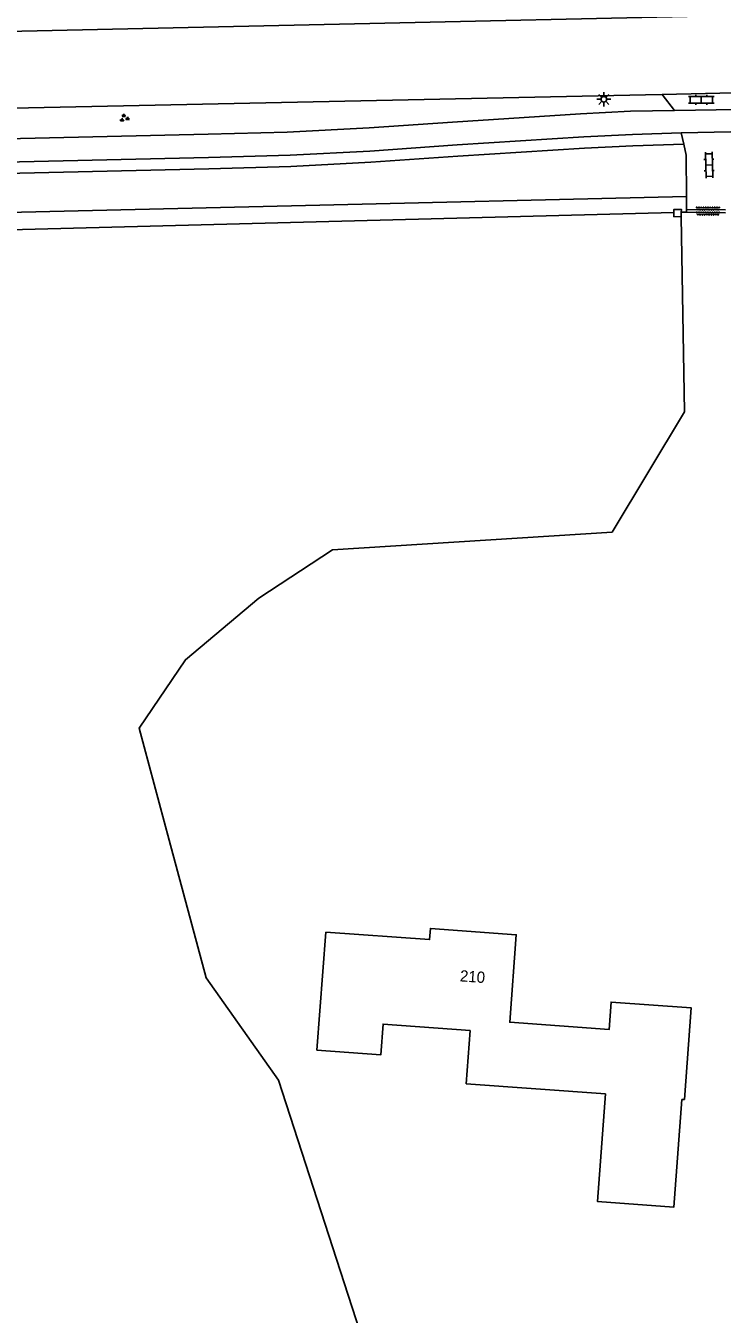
# Model space of a CAD drawing. Extents: x 128999 to 131010, y 395498 to 399007.
# Drawn here: x 130633 to 130694.9, y 396021.6 to 396136.1 of the extents above; entities that cross this region are included whole.
import ezdxf

# ---------------------------------------------------------------- set-up
doc = ezdxf.new("R2010")
doc.units = 0
for name, color, linetype in [('gg-afsc-hekwerk', 7, 'Continuous'), ('gg-afsc-muur', 7, 'Continuous'), ('gg-anno-huisnummerreeks BGT', 7, 'Continuous'), ('gg-bbg-gedigitaliseerde bebouwing', 7, 'Continuous'), ('gg-bbg-hoofdgebouw', 7, 'Continuous'), ('gg-knt-verharding', 7, 'Continuous'), ('gt-grn-groengrens', 7, 'Continuous'), ('gt-grn-groengrens NZ', 7, 'Continuous'), ('gt-grn-vlakafsluiter', 7, 'Continuous'), ('gt-symb-groenvak', 7, 'Continuous'), ('gt-symb-klinker verharding', 7, 'Continuous'), ('gt-symb-lichtmast', 7, 'Continuous'), ('gt-symb-overige verharding', 7, 'Continuous')]:
    doc.layers.add(name, color=color, linetype=linetype)

# ---------------------------------------------------------------- blocks, each defined once
blk = doc.blocks.new('gt0-KL1')
at = {"layer": 'gt-symb-klinker verharding'}
for p, q in [((-1.15, 0.3), (1.15, 0.3)), ((-1, -0.3), (-1, 0.3)), ((-0.5, 0.3), (-0.5, 0.45)), ((0, -0.3), (0, 0.3)), ((0.5, 0.3), (0.5, 0.45)), ((1, -0.3), (1, 0.3)), ((-1.15, -0.3), (1.15, -0.3)), ((-0.5, -0.45), (-0.5, -0.3)), ((0.5, -0.45), (0.5, -0.3))]:
    blk.add_line(p, q, dxfattribs=at)
blk = doc.blocks.new('gt0-GRVAK')
at = {"layer": 'gt-symb-groenvak'}
for p, q in [((-0.11, 0.19), (-0.23, 0.24)), ((-0.18, 0.15), (0.09, 0.15)), ((-0.09, 0.21), (-0.16, 0.32)), ((-0.05, 0.21), (-0.05, 0.39)), ((0, 0.21), (0.06, 0.32)), ((0.01, 0.19), (0.13, 0.24)), ((0.26, -0.05), (0.2, 0.06)), ((0.31, -0.05), (0.31, 0.13)), ((0.35, -0.05), (0.41, 0.06)), ((-0.24, -0.23), (-0.36, -0.18)), ((-0.32, -0.26), (-0.05, -0.26)), ((-0.23, -0.21), (-0.29, -0.1)), ((-0.18, -0.2), (-0.18, -0.02)), ((-0.14, -0.21), (-0.07, -0.1)), ((-0.12, -0.23), (0, -0.18)), ((0.24, -0.07), (0.12, -0.02)), ((0.17, -0.11), (0.44, -0.11)), ((0.37, -0.07), (0.49, -0.02))]:
    blk.add_line(p, q, dxfattribs=at)
blk = doc.blocks.new('gt0-LMAST')
at = {"layer": 'gt-symb-lichtmast'}
for p, q in [((-0.18, 0.17), (-0.45, 0.44)), ((-0.01, 0.25), (-0.01, 0.62)), ((0.17, 0.17), (0.44, 0.44)), ((-0.26, 0), (-0.63, 0)), ((-0.18, -0.18), (-0.45, -0.45)), ((-0.01, -0.25), (-0.01, -0.63)), ((0.44, -0.45), (0.17, -0.18)), ((0.24, 0), (0.62, 0))]:
    blk.add_line(p, q, dxfattribs=at)
blk.add_circle((-0.01, 0), 0.25, dxfattribs=at)
blk = doc.blocks.new('gt0-OVH')
at = {"layer": 'gt-symb-overige verharding'}
for points in [[(-0.97, 0.3), (-0.97, 0.31), (-0.96, 0.32), (-0.97, 0.33), (-0.97, 0.34), (-0.98, 0.35), (-0.99, 0.35), (-1, 0.36), (-1.01, 0.35), (-1.02, 0.35), (-1.03, 0.34), (-1.03, 0.33), (-1.04, 0.32), (-1.03, 0.31), (-1.03, 0.3), (-1.02, 0.29), (-1.01, 0.29), (-1, 0.28), (-0.99, 0.29), (-0.98, 0.29)], [(-0.87, 0.11), (-0.87, 0.12), (-0.86, 0.13), (-0.87, 0.14), (-0.87, 0.15), (-0.88, 0.16), (-0.89, 0.16), (-0.9, 0.16), (-0.91, 0.16), (-0.92, 0.16), (-0.93, 0.15), (-0.93, 0.14), (-0.94, 0.13), (-0.93, 0.12), (-0.93, 0.11), (-0.92, 0.1), (-0.91, 0.09), (-0.9, 0.09), (-0.89, 0.09), (-0.88, 0.1)], [(-0.77, 0.3), (-0.77, 0.31), (-0.76, 0.32), (-0.77, 0.33), (-0.77, 0.34), (-0.78, 0.35), (-0.79, 0.35), (-0.8, 0.36), (-0.81, 0.35), (-0.82, 0.35), (-0.83, 0.34), (-0.83, 0.33), (-0.84, 0.32), (-0.83, 0.31), (-0.83, 0.3), (-0.82, 0.29), (-0.81, 0.29), (-0.8, 0.28), (-0.79, 0.29), (-0.78, 0.29)], [(-0.67, 0.11), (-0.67, 0.12), (-0.66, 0.13), (-0.67, 0.14), (-0.67, 0.15), (-0.68, 0.16), (-0.69, 0.16), (-0.7, 0.16), (-0.71, 0.16), (-0.72, 0.16), (-0.73, 0.15), (-0.73, 0.14), (-0.74, 0.13), (-0.73, 0.12), (-0.73, 0.11), (-0.72, 0.1), (-0.71, 0.09), (-0.7, 0.09), (-0.69, 0.09), (-0.68, 0.1)], [(-0.57, 0.3), (-0.57, 0.31), (-0.56, 0.32), (-0.57, 0.33), (-0.57, 0.34), (-0.58, 0.35), (-0.59, 0.35), (-0.6, 0.36), (-0.61, 0.35), (-0.62, 0.35), (-0.63, 0.34), (-0.63, 0.33), (-0.64, 0.32), (-0.63, 0.31), (-0.63, 0.3), (-0.62, 0.29), (-0.61, 0.29), (-0.6, 0.28), (-0.59, 0.29), (-0.58, 0.29)], [(-0.47, 0.11), (-0.47, 0.12), (-0.46, 0.13), (-0.47, 0.14), (-0.47, 0.15), (-0.48, 0.16), (-0.49, 0.16), (-0.5, 0.16), (-0.51, 0.16), (-0.52, 0.16), (-0.53, 0.15), (-0.53, 0.14), (-0.54, 0.13), (-0.53, 0.12), (-0.53, 0.11), (-0.52, 0.1), (-0.51, 0.09), (-0.5, 0.09), (-0.49, 0.09), (-0.48, 0.1)], [(-0.37, 0.3), (-0.37, 0.31), (-0.36, 0.32), (-0.37, 0.33), (-0.37, 0.34), (-0.38, 0.35), (-0.39, 0.35), (-0.4, 0.36), (-0.41, 0.35), (-0.42, 0.35), (-0.43, 0.34), (-0.43, 0.33), (-0.44, 0.32), (-0.43, 0.31), (-0.43, 0.3), (-0.42, 0.29), (-0.41, 0.29), (-0.4, 0.28), (-0.39, 0.29), (-0.38, 0.29)], [(-0.27, 0.11), (-0.27, 0.12), (-0.26, 0.13), (-0.27, 0.14), (-0.27, 0.15), (-0.28, 0.16), (-0.29, 0.16), (-0.3, 0.16), (-0.31, 0.16), (-0.32, 0.16), (-0.33, 0.15), (-0.33, 0.14), (-0.34, 0.13), (-0.33, 0.12), (-0.33, 0.11), (-0.32, 0.1), (-0.31, 0.09), (-0.3, 0.09), (-0.29, 0.09), (-0.28, 0.1)], [(-0.17, 0.3), (-0.17, 0.31), (-0.16, 0.32), (-0.17, 0.33), (-0.17, 0.34), (-0.18, 0.35), (-0.19, 0.35), (-0.2, 0.36), (-0.21, 0.35), (-0.22, 0.35), (-0.23, 0.34), (-0.23, 0.33), (-0.24, 0.32), (-0.23, 0.31), (-0.23, 0.3), (-0.22, 0.29), (-0.21, 0.29), (-0.2, 0.28), (-0.19, 0.29), (-0.18, 0.29)], [(-0.07, 0.11), (-0.07, 0.12), (-0.06, 0.13), (-0.07, 0.14), (-0.07, 0.15), (-0.08, 0.16), (-0.09, 0.16), (-0.1, 0.16), (-0.11, 0.16), (-0.12, 0.16), (-0.13, 0.15), (-0.13, 0.14), (-0.14, 0.13), (-0.13, 0.12), (-0.13, 0.11), (-0.12, 0.1), (-0.11, 0.09), (-0.1, 0.09), (-0.09, 0.09), (-0.08, 0.1)], [(0.03, 0.3), (0.03, 0.31), (0.04, 0.32), (0.03, 0.33), (0.03, 0.34), (0.02, 0.35), (0.01, 0.35), (0, 0.36), (-0.01, 0.35), (-0.02, 0.35), (-0.03, 0.34), (-0.03, 0.33), (-0.04, 0.32), (-0.03, 0.31), (-0.03, 0.3), (-0.02, 0.29), (-0.01, 0.29), (0, 0.28), (0.01, 0.29), (0.02, 0.29)], [(0.13, 0.11), (0.13, 0.12), (0.14, 0.13), (0.13, 0.14), (0.13, 0.15), (0.12, 0.16), (0.11, 0.16), (0.1, 0.16), (0.09, 0.16), (0.08, 0.16), (0.07, 0.15), (0.07, 0.14), (0.06, 0.13), (0.07, 0.12), (0.07, 0.11), (0.08, 0.1), (0.09, 0.09), (0.1, 0.09), (0.11, 0.09), (0.12, 0.1)], [(0.23, 0.3), (0.23, 0.31), (0.24, 0.32), (0.23, 0.33), (0.23, 0.34), (0.22, 0.35), (0.21, 0.35), (0.2, 0.36), (0.19, 0.35), (0.18, 0.35), (0.17, 0.34), (0.17, 0.33), (0.16, 0.32), (0.17, 0.31), (0.17, 0.3), (0.18, 0.29), (0.19, 0.29), (0.2, 0.28), (0.21, 0.29), (0.22, 0.29)], [(0.33, 0.11), (0.33, 0.12), (0.34, 0.13), (0.33, 0.14), (0.33, 0.15), (0.32, 0.16), (0.31, 0.16), (0.3, 0.16), (0.29, 0.16), (0.28, 0.16), (0.27, 0.15), (0.27, 0.14), (0.26, 0.13), (0.27, 0.12), (0.27, 0.11), (0.28, 0.1), (0.29, 0.09), (0.3, 0.09), (0.31, 0.09), (0.32, 0.1)], [(0.43, 0.3), (0.43, 0.31), (0.44, 0.32), (0.43, 0.33), (0.43, 0.34), (0.42, 0.35), (0.41, 0.35), (0.4, 0.36), (0.39, 0.35), (0.38, 0.35), (0.37, 0.34), (0.37, 0.33), (0.36, 0.32), (0.37, 0.31), (0.37, 0.3), (0.38, 0.29), (0.39, 0.29), (0.4, 0.28), (0.41, 0.29), (0.42, 0.29)], [(0.53, 0.11), (0.53, 0.12), (0.54, 0.13), (0.53, 0.14), (0.53, 0.15), (0.52, 0.16), (0.51, 0.16), (0.5, 0.16), (0.49, 0.16), (0.48, 0.16), (0.47, 0.15), (0.47, 0.14), (0.46, 0.13), (0.47, 0.12), (0.47, 0.11), (0.48, 0.1), (0.49, 0.09), (0.5, 0.09), (0.51, 0.09), (0.52, 0.1)], [(0.63, 0.3), (0.63, 0.31), (0.64, 0.32), (0.63, 0.33), (0.63, 0.34), (0.62, 0.35), (0.61, 0.35), (0.6, 0.36), (0.59, 0.35), (0.58, 0.35), (0.57, 0.34), (0.57, 0.33), (0.56, 0.32), (0.57, 0.31), (0.57, 0.3), (0.58, 0.29), (0.59, 0.29), (0.6, 0.28), (0.61, 0.29), (0.62, 0.29)], [(0.73, 0.11), (0.73, 0.12), (0.74, 0.13), (0.73, 0.14), (0.73, 0.15), (0.72, 0.16), (0.71, 0.16), (0.7, 0.16), (0.69, 0.16), (0.68, 0.16), (0.67, 0.15), (0.67, 0.14), (0.66, 0.13), (0.67, 0.12), (0.67, 0.11), (0.68, 0.1), (0.69, 0.09), (0.7, 0.09), (0.71, 0.09), (0.72, 0.1)], [(0.83, 0.3), (0.83, 0.31), (0.84, 0.32), (0.83, 0.33), (0.83, 0.34), (0.82, 0.35), (0.81, 0.35), (0.8, 0.36), (0.79, 0.35), (0.78, 0.35), (0.77, 0.34), (0.77, 0.33), (0.76, 0.32), (0.77, 0.31), (0.77, 0.3), (0.78, 0.29), (0.79, 0.29), (0.8, 0.28), (0.81, 0.29), (0.82, 0.29)], [(0.93, 0.11), (0.93, 0.12), (0.94, 0.13), (0.93, 0.14), (0.93, 0.15), (0.92, 0.16), (0.91, 0.16), (0.9, 0.16), (0.89, 0.16), (0.88, 0.16), (0.87, 0.15), (0.87, 0.14), (0.86, 0.13), (0.87, 0.12), (0.87, 0.11), (0.88, 0.1), (0.89, 0.09), (0.9, 0.09), (0.91, 0.09), (0.92, 0.1)], [(1.03, 0.3), (1.03, 0.31), (1.04, 0.32), (1.03, 0.33), (1.03, 0.34), (1.02, 0.35), (1.01, 0.35), (1, 0.36), (0.99, 0.35), (0.98, 0.35), (0.97, 0.34), (0.97, 0.33), (0.96, 0.32), (0.97, 0.31), (0.97, 0.3), (0.98, 0.29), (0.99, 0.29), (1, 0.28), (1.01, 0.29), (1.02, 0.29)], [(-0.97, -0.14), (-0.97, -0.13), (-0.96, -0.12), (-0.97, -0.11), (-0.97, -0.1), (-0.98, -0.09), (-0.99, -0.09), (-1, -0.08), (-1.01, -0.09), (-1.02, -0.09), (-1.03, -0.1), (-1.03, -0.11), (-1.04, -0.12), (-1.03, -0.13), (-1.03, -0.14), (-1.02, -0.15), (-1.01, -0.15), (-1, -0.16), (-0.99, -0.15), (-0.98, -0.15)], [(-0.87, -0.33), (-0.87, -0.32), (-0.86, -0.31), (-0.87, -0.3), (-0.87, -0.29), (-0.88, -0.28), (-0.89, -0.28), (-0.9, -0.28), (-0.91, -0.28), (-0.92, -0.28), (-0.93, -0.29), (-0.93, -0.3), (-0.94, -0.31), (-0.93, -0.32), (-0.93, -0.33), (-0.92, -0.34), (-0.91, -0.35), (-0.9, -0.35), (-0.89, -0.35), (-0.88, -0.34)], [(-0.77, -0.14), (-0.77, -0.13), (-0.76, -0.12), (-0.77, -0.11), (-0.77, -0.1), (-0.78, -0.09), (-0.79, -0.09), (-0.8, -0.08), (-0.81, -0.09), (-0.82, -0.09), (-0.83, -0.1), (-0.83, -0.11), (-0.84, -0.12), (-0.83, -0.13), (-0.83, -0.14), (-0.82, -0.15), (-0.81, -0.15), (-0.8, -0.16), (-0.79, -0.15), (-0.78, -0.15)], [(-0.67, -0.33), (-0.67, -0.32), (-0.66, -0.31), (-0.67, -0.3), (-0.67, -0.29), (-0.68, -0.28), (-0.69, -0.28), (-0.7, -0.28), (-0.71, -0.28), (-0.72, -0.28), (-0.73, -0.29), (-0.73, -0.3), (-0.74, -0.31), (-0.73, -0.32), (-0.73, -0.33), (-0.72, -0.34), (-0.71, -0.35), (-0.7, -0.35), (-0.69, -0.35), (-0.68, -0.34)], [(-0.57, -0.14), (-0.57, -0.13), (-0.56, -0.12), (-0.57, -0.11), (-0.57, -0.1), (-0.58, -0.09), (-0.59, -0.09), (-0.6, -0.08), (-0.61, -0.09), (-0.62, -0.09), (-0.63, -0.1), (-0.63, -0.11), (-0.64, -0.12), (-0.63, -0.13), (-0.63, -0.14), (-0.62, -0.15), (-0.61, -0.15), (-0.6, -0.16), (-0.59, -0.15), (-0.58, -0.15)], [(-0.47, -0.33), (-0.47, -0.32), (-0.46, -0.31), (-0.47, -0.3), (-0.47, -0.29), (-0.48, -0.28), (-0.49, -0.28), (-0.5, -0.28), (-0.51, -0.28), (-0.52, -0.28), (-0.53, -0.29), (-0.53, -0.3), (-0.54, -0.31), (-0.53, -0.32), (-0.53, -0.33), (-0.52, -0.34), (-0.51, -0.35), (-0.5, -0.35), (-0.49, -0.35), (-0.48, -0.34)], [(-0.37, -0.14), (-0.37, -0.13), (-0.36, -0.12), (-0.37, -0.11), (-0.37, -0.1), (-0.38, -0.09), (-0.39, -0.09), (-0.4, -0.08), (-0.41, -0.09), (-0.42, -0.09), (-0.43, -0.1), (-0.43, -0.11), (-0.44, -0.12), (-0.43, -0.13), (-0.43, -0.14), (-0.42, -0.15), (-0.41, -0.15), (-0.4, -0.16), (-0.39, -0.15), (-0.38, -0.15)], [(-0.27, -0.33), (-0.27, -0.32), (-0.26, -0.31), (-0.27, -0.3), (-0.27, -0.29), (-0.28, -0.28), (-0.29, -0.28), (-0.3, -0.28), (-0.31, -0.28), (-0.32, -0.28), (-0.33, -0.29), (-0.33, -0.3), (-0.34, -0.31), (-0.33, -0.32), (-0.33, -0.33), (-0.32, -0.34), (-0.31, -0.35), (-0.3, -0.35), (-0.29, -0.35), (-0.28, -0.34)], [(-0.17, -0.14), (-0.17, -0.13), (-0.16, -0.12), (-0.17, -0.11), (-0.17, -0.1), (-0.18, -0.09), (-0.19, -0.09), (-0.2, -0.08), (-0.21, -0.09), (-0.22, -0.09), (-0.23, -0.1), (-0.23, -0.11), (-0.24, -0.12), (-0.23, -0.13), (-0.23, -0.14), (-0.22, -0.15), (-0.21, -0.15), (-0.2, -0.16), (-0.19, -0.15), (-0.18, -0.15)], [(-0.07, -0.33), (-0.07, -0.32), (-0.06, -0.31), (-0.07, -0.3), (-0.07, -0.29), (-0.08, -0.28), (-0.09, -0.28), (-0.1, -0.28), (-0.11, -0.28), (-0.12, -0.28), (-0.13, -0.29), (-0.13, -0.3), (-0.14, -0.31), (-0.13, -0.32), (-0.13, -0.33), (-0.12, -0.34), (-0.11, -0.35), (-0.1, -0.35), (-0.09, -0.35), (-0.08, -0.34)], [(0.03, -0.14), (0.03, -0.13), (0.04, -0.12), (0.03, -0.11), (0.03, -0.1), (0.02, -0.09), (0.01, -0.09), (0, -0.08), (-0.01, -0.09), (-0.02, -0.09), (-0.03, -0.1), (-0.03, -0.11), (-0.04, -0.12), (-0.03, -0.13), (-0.03, -0.14), (-0.02, -0.15), (-0.01, -0.15), (0, -0.16), (0.01, -0.15), (0.02, -0.15)], [(0.13, -0.33), (0.13, -0.32), (0.14, -0.31), (0.13, -0.3), (0.13, -0.29), (0.12, -0.28), (0.11, -0.28), (0.1, -0.28), (0.09, -0.28), (0.08, -0.28), (0.07, -0.29), (0.07, -0.3), (0.06, -0.31), (0.07, -0.32), (0.07, -0.33), (0.08, -0.34), (0.09, -0.35), (0.1, -0.35), (0.11, -0.35), (0.12, -0.34)], [(0.23, -0.14), (0.23, -0.13), (0.24, -0.12), (0.23, -0.11), (0.23, -0.1), (0.22, -0.09), (0.21, -0.09), (0.2, -0.08), (0.19, -0.09), (0.18, -0.09), (0.17, -0.1), (0.17, -0.11), (0.16, -0.12), (0.17, -0.13), (0.17, -0.14), (0.18, -0.15), (0.19, -0.15), (0.2, -0.16), (0.21, -0.15), (0.22, -0.15)], [(0.33, -0.33), (0.33, -0.32), (0.34, -0.31), (0.33, -0.3), (0.33, -0.29), (0.32, -0.28), (0.31, -0.28), (0.3, -0.28), (0.29, -0.28), (0.28, -0.28), (0.27, -0.29), (0.27, -0.3), (0.26, -0.31), (0.27, -0.32), (0.27, -0.33), (0.28, -0.34), (0.29, -0.35), (0.3, -0.35), (0.31, -0.35), (0.32, -0.34)], [(0.43, -0.14), (0.43, -0.13), (0.44, -0.12), (0.43, -0.11), (0.43, -0.1), (0.42, -0.09), (0.41, -0.09), (0.4, -0.08), (0.39, -0.09), (0.38, -0.09), (0.37, -0.1), (0.37, -0.11), (0.36, -0.12), (0.37, -0.13), (0.37, -0.14), (0.38, -0.15), (0.39, -0.15), (0.4, -0.16), (0.41, -0.15), (0.42, -0.15)], [(0.53, -0.33), (0.53, -0.32), (0.54, -0.31), (0.53, -0.3), (0.53, -0.29), (0.52, -0.28), (0.51, -0.28), (0.5, -0.28), (0.49, -0.28), (0.48, -0.28), (0.47, -0.29), (0.47, -0.3), (0.46, -0.31), (0.47, -0.32), (0.47, -0.33), (0.48, -0.34), (0.49, -0.35), (0.5, -0.35), (0.51, -0.35), (0.52, -0.34)], [(0.63, -0.14), (0.63, -0.13), (0.64, -0.12), (0.63, -0.11), (0.63, -0.1), (0.62, -0.09), (0.61, -0.09), (0.6, -0.08), (0.59, -0.09), (0.58, -0.09), (0.57, -0.1), (0.57, -0.11), (0.56, -0.12), (0.57, -0.13), (0.57, -0.14), (0.58, -0.15), (0.59, -0.15), (0.6, -0.16), (0.61, -0.15), (0.62, -0.15)], [(0.73, -0.33), (0.73, -0.32), (0.74, -0.31), (0.73, -0.3), (0.73, -0.29), (0.72, -0.28), (0.71, -0.28), (0.7, -0.28), (0.69, -0.28), (0.68, -0.28), (0.67, -0.29), (0.67, -0.3), (0.66, -0.31), (0.67, -0.32), (0.67, -0.33), (0.68, -0.34), (0.69, -0.35), (0.7, -0.35), (0.71, -0.35), (0.72, -0.34)], [(0.83, -0.14), (0.83, -0.13), (0.84, -0.12), (0.83, -0.11), (0.83, -0.1), (0.82, -0.09), (0.81, -0.09), (0.8, -0.08), (0.79, -0.09), (0.78, -0.09), (0.77, -0.1), (0.77, -0.11), (0.76, -0.12), (0.77, -0.13), (0.77, -0.14), (0.78, -0.15), (0.79, -0.15), (0.8, -0.16), (0.81, -0.15), (0.82, -0.15)], [(0.93, -0.33), (0.93, -0.32), (0.94, -0.31), (0.93, -0.3), (0.93, -0.29), (0.92, -0.28), (0.91, -0.28), (0.9, -0.28), (0.89, -0.28), (0.88, -0.28), (0.87, -0.29), (0.87, -0.3), (0.86, -0.31), (0.87, -0.32), (0.87, -0.33), (0.88, -0.34), (0.89, -0.35), (0.9, -0.35), (0.91, -0.35), (0.92, -0.34)], [(1.03, -0.14), (1.03, -0.13), (1.04, -0.12), (1.03, -0.11), (1.03, -0.1), (1.02, -0.09), (1.01, -0.09), (1, -0.08), (0.99, -0.09), (0.98, -0.09), (0.97, -0.1), (0.97, -0.11), (0.96, -0.12), (0.97, -0.13), (0.97, -0.14), (0.98, -0.15), (0.99, -0.15), (1, -0.16), (1.01, -0.15), (1.02, -0.15)]]:
    blk.add_lwpolyline(points, close=True, dxfattribs=at)

msp = doc.modelspace()

# ---------------------------------------------------------------- linework, layer by layer
at = {"layer": 'gg-afsc-hekwerk'}
for p, q in [((130691.26, 396119.53), (130691.73, 396119.52)), ((130691.73, 396119.52), (130695.18, 396119.47))]:
    msp.add_line(p, q, dxfattribs=at)
at = {"layer": 'gg-afsc-muur'}
msp.add_line((130691.26, 396119.53), (130691.26, 396119.13), dxfattribs=at)
for points in [[(130691.26, 396119.13), (130690.59, 396119.14), (130690.6, 396119.51)], [(130690.6, 396119.51), (130690.6, 396119.78), (130691.27, 396119.77), (130691.26, 396119.53)]]:
    msp.add_lwpolyline(points, dxfattribs=at)
at = {"layer": 'gg-bbg-gedigitaliseerde bebouwing'}
msp.add_lwpolyline([(130659.64, 396055.59), (130658.86, 396045.1), (130664.55, 396044.69), (130664.75, 396047.41), (130672.48, 396046.85)], dxfattribs=at)
at = {"layer": 'gg-bbg-hoofdgebouw'}
msp.add_line((130691.3, 396040.72), (130691.55, 396040.7), dxfattribs=at)
for points in [[(130691.55, 396040.7), (130692.15, 396048.84), (130685.02, 396049.36), (130684.84, 396046.92), (130676.01, 396047.57), (130676.58, 396055.35), (130668.95, 396055.91), (130668.88, 396054.91), (130659.64, 396055.59)], [(130672.48, 396046.85), (130672.14, 396042.11), (130684.51, 396041.21), (130683.81, 396031.64), (130690.61, 396031.15), (130691.3, 396040.72)]]:
    msp.add_lwpolyline(points, dxfattribs=at)
at = {"layer": 'gg-knt-verharding'}
for p, q in [((130689.55, 396130), (130697.27, 396130.16)), ((130599.84, 396128.08), (130688.07, 396129.97)), ((130688.07, 396129.97), (130689.55, 396130)), ((130690.65, 396128.56), (130689.55, 396130)), ((130690.65, 396128.56), (130696.22, 396128.66)), ((130695.65, 396126.66), (130691.26, 396126.57)), ((130691.48, 396125.58), (130691.26, 396126.57)), ((130691.73, 396119.76), (130691.72, 396120.93)), ((130691.73, 396119.52), (130691.73, 396119.76)), ((130691.73, 396119.76), (130695.18, 396119.75))]:
    msp.add_line(p, q, dxfattribs=at)
for points in [[(130557.5, 396133.91), (130563.91, 396134.13), (130578.82, 396134.43), (130777.82, 396138.84)], [(130597.85, 396125.27), (130649.18, 396126.45), (130656.22, 396126.63), (130663.5, 396127.01), (130670.92, 396127.54), (130682.3, 396128.28), (130686.74, 396128.49), (130690.65, 396128.56)], [(130691.26, 396126.57), (130686.91, 396126.43), (130682.58, 396126.23), (130671.33, 396125.5), (130663.58, 396124.95), (130656.49, 396124.59), (130649.22, 396124.39), (130623.35, 396123.79), (130597.79, 396123.27)], [(130691.72, 396120.93), (130691.69, 396124.61), (130691.48, 396125.58)]]:
    msp.add_lwpolyline(points, dxfattribs=at)
at = {"layer": 'gt-grn-groengrens'}
msp.add_line((130574.84, 396116.49), (130690.6, 396119.51), dxfattribs=at)
msp.add_lwpolyline([(130691.72, 396120.93), (130656.6, 396120.09), (130614.87, 396119.12), (130574.22, 396117.8)], dxfattribs=at)
at = {"layer": 'gt-grn-groengrens NZ'}
msp.add_lwpolyline([(130691.48, 396125.58), (130686.94, 396125.43), (130682.64, 396125.23), (130671.4, 396124.5), (130663.64, 396123.96), (130656.53, 396123.59), (130649.25, 396123.39), (130623.37, 396122.79), (130597.82, 396122.27)], dxfattribs=at)
at = {"layer": 'gt-grn-vlakafsluiter'}
msp.add_lwpolyline([(130674.3, 395975.73), (130660.01, 395977.01), (130662.69, 396020.14), (130655.44, 396042.44), (130649, 396051.51), (130645.72, 396063.75), (130643.06, 396073.69), (130647.17, 396079.77), (130653.69, 396085.24), (130660.24, 396089.55), (130685.11, 396091.11), (130691.54, 396101.79), (130691.26, 396119.13)], dxfattribs=at)

# ---------------------------------------------------------------- block references
at = {"layer": 'gt-symb-groenvak', "rotation": -2.9796737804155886}
msp.add_blockref('gt0-GRVAK', (130641.72, 396127.88), dxfattribs=at)
at = {"layer": 'gt-symb-klinker verharding'}
msp.add_blockref('gt0-KL1', (130693.04, 396129.51), dxfattribs=at)
at = {"layer": 'gt-symb-klinker verharding', "rotation": -88.33888795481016}
msp.add_blockref('gt0-KL1', (130693.73, 396123.72), dxfattribs=at)
at = {"layer": 'gt-symb-lichtmast'}
msp.add_blockref('gt0-LMAST', (130684.38, 396129.56), dxfattribs=at)
at = {"layer": 'gt-symb-overige verharding'}
msp.add_blockref('gt0-OVH', (130693.63, 396119.63), dxfattribs=at)

# ---------------------------------------------------------------- texts
at = {"layer": 'gg-anno-huisnummerreeks BGT'}
msp.add_text('210', height=1, rotation=355.8, dxfattribs=at).set_placement((130671.55, 396051.21))

doc.saveas('drawing.dxf')
